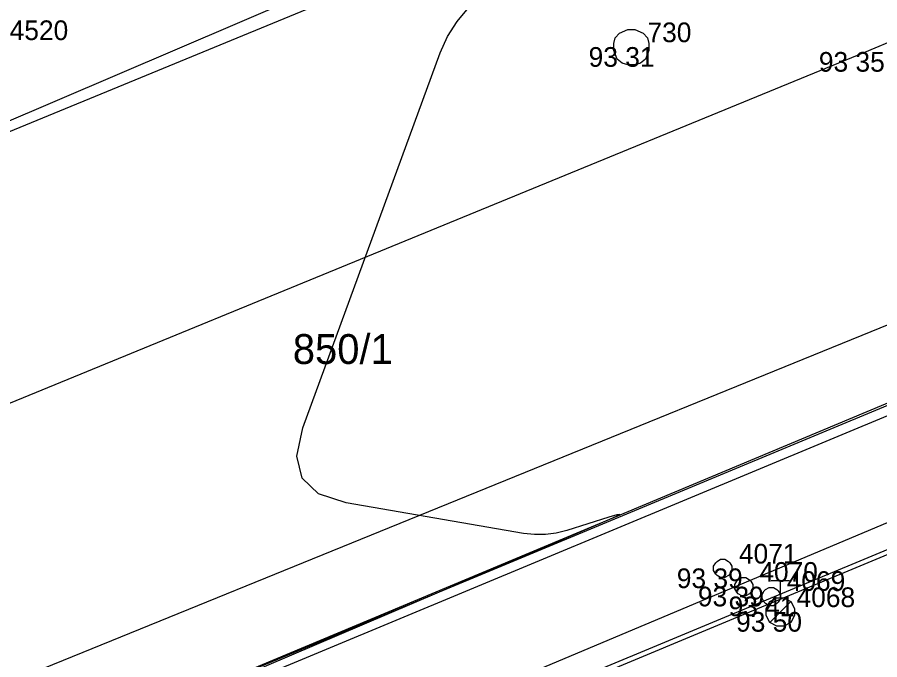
# Model space of a CAD drawing. Extents: x -711081 to -709338, y -1025122 to -1024092.
# Drawn here: x -709864.93 to -709852.67, y -1024564.56 to -1024555.41 of the extents above; entities that cross this region are included whole.
import ezdxf

# ---------------------------------------------------------------- set-up
doc = ezdxf.new("R2010")
doc.units = 0
for name, color, linetype in [('Ex_Minor Contours', 7, 'Continuous'), ('Z_body', 7, 'Continuous'), ('Z_body_cisla', 7, 'Continuous'), ('Z_body_vysky_redukovane', 7, 'Continuous'), ('Z_chodnik', 7, 'Continuous'), ('Z_katastr_cisla_pozemkova', 7, 'Continuous'), ('Z_katastr_hranice', 7, 'Continuous'), ('Z_katastr_vnitrni_kresba', 7, 'Continuous'), ('Z_komunikace', 7, 'Continuous'), ('Z_komunikace_osa', 7, 'Continuous'), ('Z_obruba', 7, 'Continuous'), ('Z_site_kanalizace_znaky', 7, 'Continuous'), ('Z_site_vodovod_znaky', 7, 'Continuous'), ('Z_vdz25_plna', 7, 'Continuous')]:
    doc.layers.add(name, color=color, linetype=linetype)

# ---------------------------------------------------------------- blocks, each defined once
blk = doc.blocks.new('POINT_DISPLAY')
blk.add_line((0, 0), (0, 0))
blk = doc.blocks.new('Z614')
for p, q in [((-0.08, 0.1), (-0.03, 0.13)), ((-0.03, 0.13), (0.03, 0.13)), ((0.03, 0.13), (0.08, 0.1)), ((-0.13, 0.03), (-0.1, 0.08)), ((-0.13, -0.03), (-0.13, 0.03)), ((-0.1, 0.08), (-0.08, 0.1)), ((0.08, 0.1), (0.1, 0.08)), ((0.1, 0.08), (0.13, 0.03)), ((0.13, 0.03), (0.13, -0.03)), ((-0.1, -0.08), (-0.13, -0.03)), ((-0.08, -0.1), (-0.1, -0.08)), ((-0.03, -0.13), (-0.08, -0.1)), ((0.08, -0.1), (0.03, -0.13)), ((0.1, -0.08), (0.08, -0.1)), ((0.13, -0.03), (0.1, -0.08)), ((0.03, -0.13), (-0.03, -0.13))]:
    blk.add_line(p, q)
blk = doc.blocks.new('Z18')
for p, q in [((-0.13, 0.45), (0.13, 0.45)), ((0, 0.2), (0, 0.45)), ((-0.2, 0.05), (-0.15, 0.15)), ((-0.15, 0.15), (-0.05, 0.2)), ((0.15, 0.15), (-0.15, -0.15)), ((-0.05, 0.2), (0.05, 0.2)), ((0.05, 0.2), (0.15, 0.15)), ((0.15, 0.15), (0.2, 0.05)), ((-0.2, -0.05), (-0.2, 0.05)), ((0.2, 0.05), (0.2, -0.05)), ((-0.15, -0.15), (-0.2, -0.05)), ((0.2, -0.05), (0.15, -0.15)), ((-0.05, -0.2), (-0.15, -0.15)), ((0.05, -0.2), (-0.05, -0.2)), ((0.15, -0.15), (0.05, -0.2))]:
    blk.add_line(p, q)
blk = doc.blocks.new('Z620')
for p, q in [((-0.17, 0.2), (-0.05, 0.25)), ((-0.05, 0.25), (0.05, 0.25)), ((0.05, 0.25), (0.17, 0.2)), ((-0.25, 0.05), (-0.23, 0.13)), ((-0.23, 0.13), (-0.17, 0.2)), ((0.17, 0.2), (0.23, 0.13)), ((0.23, 0.13), (0.25, 0.05)), ((-0.25, -0.05), (-0.25, 0.05)), ((0.25, 0.05), (0.25, -0.05)), ((-0.2, -0.17), (-0.25, -0.05)), ((0.25, -0.05), (0.2, -0.17)), ((-0.13, -0.23), (-0.2, -0.17)), ((-0.05, -0.25), (-0.13, -0.23)), ((0.13, -0.23), (0.05, -0.25)), ((0.2, -0.17), (0.13, -0.23)), ((0.05, -0.25), (-0.05, -0.25))]:
    blk.add_line(p, q)

msp = doc.modelspace()

# ---------------------------------------------------------------- linework, layer by layer
at = {"layer": 'Ex_Minor Contours'}
msp.add_lwpolyline([(-709864.55, -1024565.994), (-709856.507, -1024562.56), (-709856.399, -1024562.512), (-709856.365, -1024562.491), (-709856.405, -1024562.497), (-709856.518, -1024562.531), (-709857.119, -1024562.72), (-709857.27, -1024562.758), (-709857.422, -1024562.778), (-709857.576, -1024562.779), (-709857.731, -1024562.761), (-709860.255, -1024562.324), (-709860.648, -1024562.196), (-709860.881, -1024561.976), (-709860.955, -1024561.664), (-709860.87, -1024561.259), (-709858.916, -1024555.923), (-709858.812, -1024555.687), (-709858.678, -1024555.474), (-709858.514, -1024555.282)], dxfattribs=at)
at = {"layer": 'Z_chodnik'}
msp.add_line((-709849.57, -1024561.75), (-709864.81, -1024568.09), dxfattribs=at)
at = {"layer": 'Z_katastr_hranice'}
for p, q in [((-709845.54, -1024559.65), (-709870.96, -1024570.36)), ((-709864.64, -1024565.97), (-709850.71, -1024560.17))]:
    msp.add_line(p, q, dxfattribs=at)
at = {"layer": 'Z_katastr_vnitrni_kresba'}
msp.add_line((-709879.87, -1024563.16), (-709829.33, -1024542.31), dxfattribs=at)
at = {"layer": 'Z_komunikace'}
for p, q in [((-709870.24, -1024559.11), (-709860.85, -1024555.09)), ((-709864.68, -1024565.98), (-709851.14, -1024560.31))]:
    msp.add_line(p, q, dxfattribs=at)
at = {"layer": 'Z_komunikace_osa'}
for p, q in [((-709852.88, -1024555.91), (-709836.73, -1024549.23)), ((-709868.57, -1024562.36), (-709852.88, -1024555.91))]:
    msp.add_line(p, q, dxfattribs=at)
at = {"layer": 'Z_obruba'}
for p, q in [((-709864.6, -1024566.1), (-709851.1, -1024560.48)), ((-709849.57, -1024561.82), (-709864.74, -1024568.14))]:
    msp.add_line(p, q, dxfattribs=at)
at = {"layer": 'Z_vdz25_plna'}
msp.add_line((-709867.46, -1024565.86), (-709851.52, -1024559.37), dxfattribs=at)

# ---------------------------------------------------------------- block references
at = {"layer": 'Z_body'}
for p in [(-709856.2, -1024555.84), (-709852.88, -1024555.91), (-709854.9, -1024563.26), (-709854.6, -1024563.52), (-709854.21, -1024563.66), (-709854.08, -1024563.88)]:
    msp.add_blockref('POINT_DISPLAY', p, dxfattribs=at)
at = {"layer": 'Z_site_kanalizace_znaky'}
msp.add_blockref('Z620', (-709856.2, -1024555.84), dxfattribs=at)
at = {"layer": 'Z_site_vodovod_znaky'}
for name, p in [('Z614', (-709854.9, -1024563.26)), ('Z614', (-709854.6, -1024563.52)), ('Z614', (-709854.21, -1024563.66)), ('Z18', (-709854.08, -1024563.88))]:
    msp.add_blockref(name, p, dxfattribs=at)

# ---------------------------------------------------------------- texts
at = {"layer": 'Z_body_cisla'}
for s, p in [('4520', (-709865.04, -1024555.74)), ('730', (-709855.97, -1024555.77)), ('4071', (-709854.67, -1024563.19)), ('4070', (-709854.38, -1024563.45)), ('4069', (-709853.99, -1024563.58)), ('4068', (-709853.85, -1024563.81))]:
    msp.add_text(s, height=0.28, dxfattribs=at).set_placement(p)
at = {"layer": 'Z_body_vysky_redukovane'}
for s, p in [('93 31', (-709856.807, -1024556.12)), ('93 35', (-709853.533, -1024556.19)), ('93 39', (-709855.553, -1024563.54)), ('93 39', (-709855.253, -1024563.8)), ('93 41', (-709854.817, -1024563.94)), ('93 50', (-709854.71, -1024564.16))]:
    msp.add_text(s, height=0.28, dxfattribs=at).set_placement(p)
at = {"layer": 'Z_katastr_cisla_pozemkova'}
msp.add_text('850/1', height=0.425, dxfattribs=at).set_placement((-709861.014, -1024560.35))

doc.saveas('drawing.dxf')
